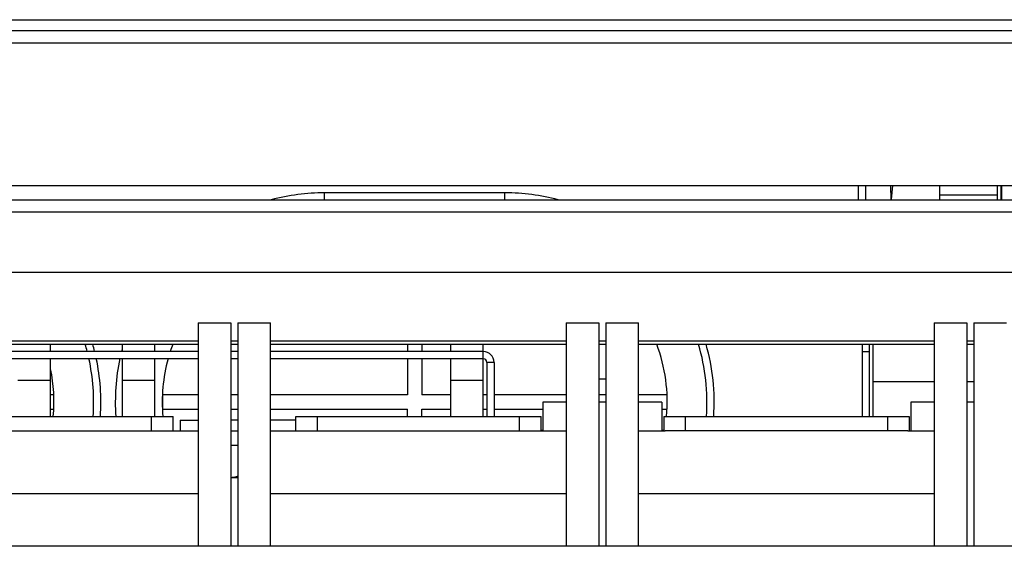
# Model space of a CAD drawing. Header units: millimetres. Extents: x 1117 to 38156, y -1945 to 7303.
# Tile 382 of 656: x 16420 to 16557, y 2421 to 2494. Entities that reach past the tile are written whole.
import ezdxf

# ---------------------------------------------------------------- set-up
doc = ezdxf.new("R2010")
doc.units = ezdxf.units.MM

msp = doc.modelspace()

# ---------------------------------------------------------------- linework, layer by layer
at = {"color": 7, "linetype": 'Continuous'}
for p, q in [((16334.161, 2493.689), (16665.761, 2493.689)), ((16334.161, 2492.189), (16665.761, 2492.189)), ((16336.961, 2490.489), (16663.261, 2490.489)), ((16363.461, 2470.689), (16638.461, 2470.689)), ((16536.461, 2468.689), (16536.461, 2470.689)), ((16537.461, 2468.689), (16537.461, 2470.689)), ((16540.995, 2468.689), (16540.925, 2470.689)), ((16541.161, 2470.689), (16540.992, 2468.768)), ((16547.711, 2468.689), (16547.711, 2470.689)), ((16555.711, 2468.689), (16555.711, 2470.689)), ((16556.211, 2468.689), (16556.211, 2470.689)), ((16556.292, 2470.689), (16556.292, 2468.689)), ((16645.942, 2468.689), (16355.979, 2468.689)), ((16462.461, 2468.689), (16462.461, 2469.689)), ((16487.461, 2469.689), (16462.461, 2469.689)), ((16487.461, 2468.689), (16487.461, 2469.689)), ((16547.711, 2469.389), (16555.711, 2469.389)), ((16556.211, 2469.389), (16556.292, 2469.389)), ((16648.309, 2466.989), (16353.612, 2466.989)), ((16348.77, 2458.689), (16653.152, 2458.689)), ((16444.961, 2451.689), (16444.961, 2420.689)), ((16444.961, 2451.689), (16449.461, 2451.689)), ((16449.461, 2451.689), (16449.461, 2420.689)), ((16450.461, 2451.689), (16450.461, 2420.689)), ((16450.461, 2451.689), (16454.961, 2451.689)), ((16454.961, 2420.689), (16454.961, 2451.689)), ((16495.961, 2451.689), (16495.961, 2420.689)), ((16495.961, 2451.689), (16500.461, 2451.689)), ((16500.461, 2451.689), (16500.461, 2420.689)), ((16501.461, 2451.689), (16501.461, 2420.689)), ((16501.461, 2451.689), (16505.961, 2451.689)), ((16505.961, 2420.689), (16505.961, 2451.689)), ((16546.961, 2451.689), (16546.961, 2420.689)), ((16546.961, 2451.689), (16551.461, 2451.689)), ((16551.461, 2451.689), (16551.461, 2420.689)), ((16552.461, 2451.689), (16552.461, 2420.689)), ((16552.461, 2451.689), (16556.961, 2451.689)), ((16403.961, 2449.159), (16444.961, 2449.159)), ((16403.961, 2448.689), (16444.961, 2448.689)), ((16424.461, 2447.689), (16424.461, 2448.689)), ((16434.461, 2447.689), (16434.461, 2448.689)), ((16438.961, 2447.689), (16438.961, 2448.689)), ((16449.461, 2449.159), (16450.461, 2449.159)), ((16449.461, 2448.689), (16450.461, 2448.689)), ((16454.961, 2449.159), (16495.961, 2449.159)), ((16454.961, 2448.689), (16495.961, 2448.689)), ((16473.961, 2448.689), (16473.961, 2447.689)), ((16475.961, 2448.689), (16475.961, 2447.689)), ((16479.961, 2447.689), (16479.961, 2448.689)), ((16484.461, 2438.689), (16484.461, 2448.689)), ((16500.461, 2449.159), (16501.461, 2449.159)), ((16500.461, 2448.689), (16501.461, 2448.689)), ((16505.961, 2449.159), (16546.961, 2449.159)), ((16505.961, 2448.689), (16546.961, 2448.689)), ((16536.961, 2448.689), (16536.961, 2438.689)), ((16537.961, 2448.689), (16537.961, 2438.689)), ((16538.461, 2448.689), (16538.461, 2438.689)), ((16551.461, 2449.159), (16552.461, 2449.159)), ((16551.461, 2448.689), (16552.461, 2448.689)), ((16444.961, 2447.689), (16403.961, 2447.689)), ((16444.961, 2446.689), (16403.961, 2446.689)), ((16424.461, 2438.689), (16424.461, 2446.689)), ((16434.461, 2438.689), (16434.461, 2446.689)), ((16438.961, 2438.689), (16438.961, 2446.689)), ((16450.461, 2447.689), (16449.461, 2447.689)), ((16450.461, 2446.689), (16449.461, 2446.689)), ((16484.461, 2447.689), (16454.961, 2447.689)), ((16484.461, 2446.689), (16454.961, 2446.689)), ((16473.961, 2446.689), (16473.961, 2441.689)), ((16475.961, 2446.689), (16475.961, 2441.689)), ((16479.961, 2438.689), (16479.961, 2446.689)), ((16536.961, 2447.689), (16537.961, 2447.689)), ((16484.961, 2446.189), (16484.961, 2438.689)), ((16485.961, 2446.189), (16484.961, 2446.189)), ((16485.961, 2446.189), (16485.961, 2438.689)), ((16424.461, 2443.689), (16419.961, 2443.689)), ((16438.961, 2443.689), (16434.461, 2443.689)), ((16484.461, 2443.689), (16479.961, 2443.689)), ((16501.461, 2443.859), (16500.461, 2443.859)), ((16546.961, 2443.489), (16538.461, 2443.489)), ((16552.461, 2443.489), (16551.461, 2443.489)), ((16424.938, 2441.689), (16424.461, 2441.689)), ((16424.938, 2439.689), (16424.938, 2441.689)), ((16439.983, 2441.689), (16439.983, 2439.689)), ((16444.961, 2441.689), (16439.983, 2441.689)), ((16450.461, 2441.689), (16449.461, 2441.689)), ((16473.961, 2441.689), (16454.961, 2441.689)), ((16479.961, 2441.689), (16475.961, 2441.689)), ((16484.961, 2441.689), (16484.461, 2441.689)), ((16495.961, 2441.689), (16485.961, 2441.689)), ((16501.461, 2441.689), (16500.461, 2441.689)), ((16509.938, 2441.689), (16505.961, 2441.689)), ((16509.938, 2439.689), (16509.938, 2441.689)), ((16492.711, 2440.689), (16492.711, 2436.689)), ((16495.961, 2440.689), (16492.711, 2440.689)), ((16501.461, 2440.689), (16500.461, 2440.689)), ((16509.211, 2440.689), (16505.961, 2440.689)), ((16509.211, 2440.689), (16509.211, 2436.689)), ((16543.711, 2440.689), (16543.711, 2436.689)), ((16546.961, 2440.689), (16543.711, 2440.689)), ((16552.461, 2440.689), (16551.461, 2440.689)), ((16403.961, 2438.689), (16441.461, 2438.689)), ((16424.461, 2439.689), (16424.938, 2439.689)), ((16438.461, 2436.689), (16438.461, 2438.689)), ((16439.983, 2439.689), (16444.961, 2439.689)), ((16441.461, 2436.689), (16441.461, 2438.689)), ((16449.461, 2439.689), (16450.461, 2439.689)), ((16454.961, 2439.689), (16473.961, 2439.689)), ((16458.461, 2436.689), (16458.461, 2438.689)), ((16458.461, 2438.689), (16492.461, 2438.689)), ((16461.461, 2436.689), (16461.461, 2438.689)), ((16473.961, 2438.689), (16473.961, 2439.689)), ((16475.961, 2438.689), (16475.961, 2439.689)), ((16475.961, 2439.689), (16479.961, 2439.689)), ((16484.461, 2439.689), (16484.961, 2439.689)), ((16485.961, 2439.689), (16492.711, 2439.689)), ((16489.461, 2436.689), (16489.461, 2438.689)), ((16492.461, 2436.689), (16492.461, 2438.689)), ((16509.211, 2439.689), (16509.938, 2439.689)), ((16509.461, 2438.689), (16509.461, 2436.689)), ((16509.461, 2438.689), (16543.461, 2438.689)), ((16512.461, 2438.689), (16512.461, 2436.689)), ((16540.461, 2438.689), (16540.461, 2436.689)), ((16543.461, 2438.689), (16543.461, 2436.689)), ((16442.461, 2438.189), (16442.461, 2436.689)), ((16442.461, 2438.189), (16444.961, 2438.189)), ((16450.461, 2438.189), (16449.461, 2438.189)), ((16458.461, 2438.189), (16454.961, 2438.189)), ((16403.961, 2436.689), (16444.961, 2436.689)), ((16449.461, 2436.689), (16450.461, 2436.689)), ((16454.961, 2436.689), (16495.961, 2436.689)), ((16492.461, 2436.789), (16492.711, 2436.789)), ((16505.961, 2436.689), (16509.645, 2436.689)), ((16509.211, 2436.789), (16509.461, 2436.789)), ((16543.277, 2436.689), (16509.645, 2436.689)), ((16543.277, 2436.689), (16546.961, 2436.689)), ((16449.461, 2434.689), (16450.461, 2434.689)), ((16450.461, 2430.189), (16449.461, 2430.189)), ((16403.961, 2427.989), (16444.961, 2427.989)), ((16454.961, 2427.989), (16495.961, 2427.989)), ((16505.961, 2427.989), (16546.961, 2427.989)), ((16638.461, 2420.689), (16363.461, 2420.689))]:
    msp.add_line(p, q, dxfattribs=at)
for centre, radius, start, end in [((16462.461, 2440.689), 29, 90, 104.73845), ((16487.461, 2440.689), 29, 75.26155, 90), ((16402.461, 2440.689), 28, 14.50407, 16.60656), ((16402.461, 2440.689), 29, 13.99548, 16.01912), ((16462.461, 2440.689), 29, 165.26155, 166.00452), ((16462.461, 2440.689), 22.5, 159.15695, 161.82425), ((16487.461, 2440.689), 22.5, 354.89536, 20.84305), ((16487.461, 2440.689), 28, 355.89347, 16.60656), ((16487.461, 2440.689), 29, 356.03511, 16.01912), ((16402.461, 2440.689), 28, 355.89347, 12.4057), ((16402.461, 2440.689), 29, 356.05528, 11.97184), ((16462.461, 2440.689), 29, 168.02816, 183.96489), ((16462.461, 2440.689), 22.5, 164.49604, 185.10464), ((16484.461, 2446.189), 1.5, 0, 90), ((16484.461, 2446.189), 0.5, 0, 90), ((16402.461, 2440.689), 22.5, 354.89536, 11.76321)]:
    msp.add_arc(centre, radius, start, end, dxfattribs=at)
msp.add_open_spline([(16450.461, 2430.415), (16450.38, 2430.387), (16450.055, 2430.282), (16449.716, 2430.217), (16449.461, 2430.199)], degree=3, knots=[0, 0, 0, 0, 0.2516759, 1, 1, 1, 1], dxfattribs=at)

doc.saveas('drawing.dxf')
